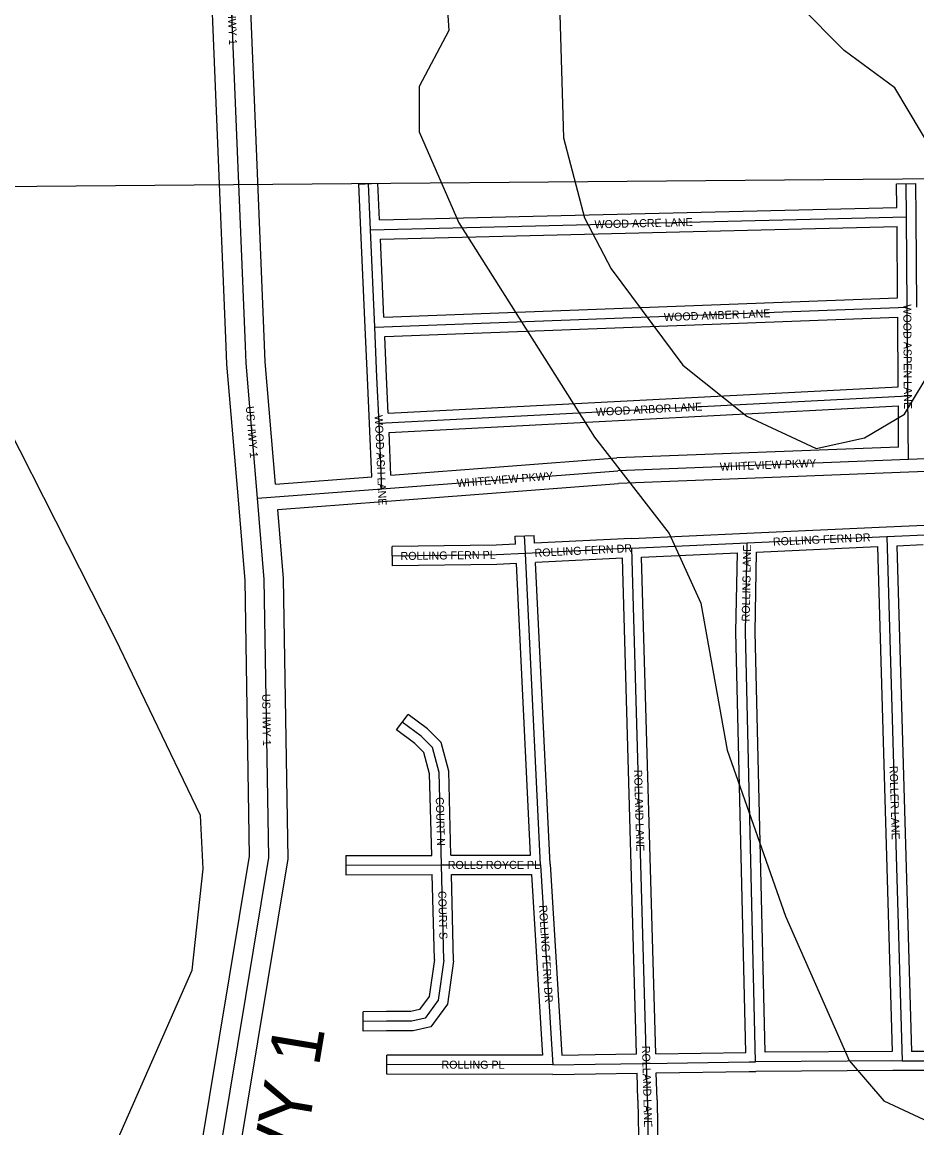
# Model space of a CAD drawing. Extents: x 457167 to 656239, y 1787309 to 1969297.
# Drawn here: x 571788 to 574580, y 1884436 to 1887885 of the extents above; entities that cross this region are included whole.
import ezdxf

# ---------------------------------------------------------------- set-up
doc = ezdxf.new("R2010")
doc.units = 0
for name, color, linetype in [('Level 1', 7, 'Continuous'), ('Level 13', 7, 'Continuous'), ('Level 14', 7, 'Continuous'), ('Level 19', 7, 'Continuous'), ('Level 22', 7, 'Continuous'), ('Level 23', 7, 'Continuous'), ('Level 31', 7, 'Continuous'), ('Level 32', 7, 'Continuous'), ('Level 34', 7, 'Continuous'), ('Level 7', 7, 'Continuous')]:
    doc.layers.add(name, color=color, linetype=linetype)

msp = doc.modelspace()

# ---------------------------------------------------------------- linework, layer by layer
at = {"layer": 'Level 1'}
msp.add_line((574767.358, 1887396.588), (569390.93, 1887351.866), dxfattribs=at)
at = {"layer": 'Level 13'}
for points in [[(572485.101, 1886875.279), (572401.296, 1888922.399), (572621.138, 1890089.189), (572614.488, 1890627.779)], [(572522.833, 1886399.553), (572487.206, 1886821.456), (572485.101, 1886875.279)], [(572558.161, 1885279.099), (572543.89, 1886146.049), (572522.833, 1886399.553)], [(572149.737, 1882170.539), (572244.73, 1883387.425), (572558.161, 1885279.099)]]:
    msp.add_lwpolyline(points, dxfattribs=at)
at = {"layer": 'Level 14'}
for points in [[(572425.15, 1886872.825), (572341.065, 1888926.783), (572561.067, 1890094.425), (572554.415, 1890633.197)], [(572545.052, 1886877.733), (572461.527, 1888918.015), (572681.208, 1890083.953), (572674.819, 1890601.481)], [(572463.045, 1886394.505), (572427.303, 1886817.758), (572425.145, 1886872.934)], [(572579.301, 1886443.931), (572547.109, 1886825.155), (572545.056, 1886877.624)], [(572498.08, 1885283.544), (572483.93, 1886143.068), (572463.038, 1886394.586)], [(572618.245, 1885274.652), (572603.85, 1886149.03), (572585.977, 1886364.206)], [(572091.777, 1882199.011), (572185.113, 1883394.678), (572498.08, 1885283.545)], [(572209.63, 1882166.806), (572304.348, 1883380.172), (572618.245, 1885274.651)]]:
    msp.add_lwpolyline(points, dxfattribs=at)
at = {"layer": 'Level 22'}
for p, q in [((574553.256, 1886520.494), (573646.401, 1886485.405)), ((572910.928, 1886428.864), (573646.401, 1886485.405)), ((572522.833, 1886399.553), (572910.928, 1886428.864))]:
    msp.add_line(p, q, dxfattribs=at)
msp.add_lwpolyline([(574913.934, 1886521.158), (574854.48, 1886532.197), (574553.256, 1886520.494)], dxfattribs=at)
at = {"layer": 'Level 23'}
for p, q in [((574522.968, 1886559.352), (573644.095, 1886525.346)), ((572939.083, 1886471.146), (573644.095, 1886525.345)), ((572579.301, 1886443.931), (572879.225, 1886466.583)), ((574554.803, 1886480.522), (573648.71, 1886445.462)), ((572913.995, 1886388.98), (573648.71, 1886445.463)), ((572585.978, 1886364.206), (572913.941, 1886388.976))]:
    msp.add_line(p, q, dxfattribs=at)
msp.add_lwpolyline([(574906.63, 1886481.829), (574851.57, 1886492.053), (574554.809, 1886480.523)], dxfattribs=at)
at = {"layer": 'Level 31'}
for p, q in [((572875.208, 1887236.951), (572868.533, 1887380.604)), ((574547.604, 1887277.605), (574546.558, 1887380.881)), ((572875.208, 1887236.951), (574547.604, 1887277.605)), ((574549.846, 1886995.415), (574547.604, 1887277.605)), ((572888.521, 1886933.282), (572875.208, 1887236.951)), ((572888.521, 1886933.282), (574549.846, 1886995.415)), ((574551.785, 1886719.045), (574549.846, 1886995.415)), ((572895.487, 1886776.901), (572888.521, 1886933.282)), ((572901.845, 1886633.613), (572895.487, 1886776.901)), ((572901.845, 1886633.613), (574551.785, 1886719.045)), ((574553.256, 1886520.494), (574551.785, 1886719.045)), ((572910.928, 1886428.864), (572901.845, 1886633.613)), ((573358.94, 1886227.496), (573356.2, 1886282.412)), ((574050.471, 1886260.508), (574486.573, 1886280.275)), ((574486.573, 1886280.275), (574628.123, 1886286.872)), ((574486.573, 1886280.275), (574533.87, 1884644.156)), ((573690.394, 1886244.215), (573358.94, 1886227.496)), ((573690.394, 1886244.215), (574050.471, 1886260.508)), ((573736.128, 1884636.461), (573690.394, 1886244.215)), ((574045.088, 1885982.7), (574050.471, 1886260.508)), ((573268.284, 1886223.336), (572943.218, 1886218.971)), ((573358.94, 1886227.496), (573268.284, 1886223.336)), ((573405.759, 1885256.111), (573358.94, 1886227.496)), ((574076.795, 1884641.526), (574045.088, 1885982.7)), ((573096.915, 1885255.709), (573089.289, 1885544.092)), ((572798.567, 1885255.286), (573096.915, 1885255.709)), ((573096.915, 1885255.709), (573405.759, 1885256.111)), ((573104.52, 1884958.598), (573096.915, 1885255.709)), ((573405.759, 1885256.111), (573437.984, 1884729.489)), ((572925.339, 1884768.089), (572852.181, 1884767.526)), ((573437.984, 1884729.489), (573443.81, 1884632.385)), ((573443.81, 1884632.385), (572925.99, 1884632.813)), ((573443.81, 1884632.385), (573576.45, 1884634.271)), ((573576.45, 1884634.271), (573736.128, 1884636.461)), ((573736.128, 1884636.461), (574056.437, 1884641.207)), ((573739.373, 1884522.272), (573736.128, 1884636.461)), ((574056.437, 1884641.207), (574076.795, 1884641.526)), ((574504.607, 1884644.22), (574076.795, 1884641.526)), ((574533.87, 1884644.156), (574504.607, 1884644.22)), ((574711.672, 1884644.129), (574533.87, 1884644.156)), ((573739.373, 1884522.272), (573742.721, 1884310.626))]:
    msp.add_line(p, q, dxfattribs=at)
for points in [[(573089.289, 1885544.092), (573068.471, 1885622.321), (573033.245, 1885657.31), (572974.5, 1885701.077)], [(573104.52, 1884958.598), (573086.43, 1884833.546), (573045.591, 1884777.638), (573004.54, 1884768.638), (572925.339, 1884768.089)]]:
    msp.add_lwpolyline(points, dxfattribs=at)
at = {"layer": 'Level 32'}
for p, q in [((572838.565, 1887379.211), (572898.501, 1887381.996)), ((572903.815, 1887267.656), (572898.501, 1887381.996)), ((572845.24, 1887235.559), (572838.565, 1887379.211)), ((574516.559, 1887380.576), (574576.558, 1887381.183)), ((574517.305, 1887306.877), (574516.559, 1887380.576)), ((574577.603, 1887277.907), (574576.558, 1887381.183)), ((572903.815, 1887267.656), (574517.305, 1887306.876)), ((574579.846, 1886995.652), (574577.603, 1887277.842)), ((572906.52, 1887207.702), (574517.847, 1887246.871)), ((574519.616, 1887024.305), (574517.847, 1887246.871)), ((572858.55, 1886931.967), (572845.237, 1887235.637)), ((572917.189, 1886964.375), (572906.52, 1887207.702)), ((572917.19, 1886964.375), (574519.616, 1887024.305)), ((572919.838, 1886904.431), (574520.064, 1886964.278)), ((574521.584, 1886747.521), (574520.064, 1886964.278)), ((572865.516, 1886775.566), (572858.551, 1886931.946)), ((572925.459, 1886778.236), (572919.838, 1886904.431)), ((572871.875, 1886632.283), (572865.516, 1886775.571)), ((572930.477, 1886665.136), (572925.459, 1886778.231)), ((572930.477, 1886665.136), (574521.584, 1886747.521)), ((572933.137, 1886605.192), (574522.018, 1886687.461)), ((574522.967, 1886559.352), (574522.017, 1886687.461)), ((572879.225, 1886466.583), (572871.875, 1886632.284)), ((572939.083, 1886471.146), (572933.137, 1886605.191)), ((574485.177, 1886310.242), (574626.727, 1886316.84)), ((573326.236, 1886280.917), (573386.164, 1886283.907)), ((573327.476, 1886256.084), (573326.236, 1886280.917)), ((573387.408, 1886258.971), (573386.164, 1886283.907)), ((573689.038, 1886274.185), (574049.116, 1886290.478)), ((574049.114, 1886290.478), (574485.215, 1886310.245)), ((573267.396, 1886253.326), (572942.816, 1886248.969)), ((572943.621, 1886188.973), (572942.816, 1886248.969)), ((573327.476, 1886256.085), (573267.395, 1886253.326)), ((573688.882, 1886274.177), (573387.407, 1886258.971)), ((574079.922, 1886231.811), (574457.467, 1886248.923)), ((574457.467, 1886248.924), (574502.989, 1884674.211)), ((574517.413, 1886251.679), (574599.434, 1886255.501)), ((574517.413, 1886251.678), (574563.016, 1884674.151)), ((573661.279, 1886212.706), (573390.348, 1886199.041)), ((573705.274, 1884666.041), (573661.278, 1886212.706)), ((573721.222, 1886215.578), (574019.857, 1886229.091)), ((573765.275, 1884666.896), (573721.222, 1886215.578)), ((574015.08, 1885982.635), (574019.857, 1886229.091)), ((574075.096, 1885982.762), (574079.922, 1886231.811)), ((573269.174, 1886193.343), (572943.621, 1886188.973)), ((573330.416, 1886196.154), (573269.175, 1886193.343)), ((573374.28, 1885286.07), (573330.416, 1886196.154)), ((573435.703, 1885257.943), (573390.347, 1886199.041)), ((574046.089, 1884671.058), (574015.081, 1885982.635)), ((574106.09, 1884671.711), (574075.095, 1885982.762)), ((572956.576, 1885677.021), (572992.425, 1885725.135)), ((573066.112, 1885285.666), (573059.393, 1885539.778)), ((573126.132, 1885285.748), (573119.187, 1885548.404)), ((572798.525, 1885285.286), (573066.112, 1885285.666)), ((572798.525, 1885285.286), (572798.61, 1885225.286)), ((573126.132, 1885285.747), (573374.28, 1885286.069)), ((573435.703, 1885257.943), (573467.928, 1884731.321)), ((572798.61, 1885225.286), (573067.674, 1885225.666)), ((573074.465, 1884960.374), (573067.674, 1885225.666)), ((573127.693, 1885225.748), (573377.54, 1885226.073)), ((573134.578, 1884956.82), (573127.693, 1885225.747)), ((573377.54, 1885226.072), (573408.04, 1884727.656)), ((572925.109, 1884798.088), (572851.95, 1884797.524)), ((572852.412, 1884737.526), (572851.95, 1884797.524)), ((572925.57, 1884738.089), (572852.412, 1884737.526)), ((573408.037, 1884727.691), (573411.955, 1884662.411)), ((573467.93, 1884731.286), (573472.041, 1884662.79)), ((572925.965, 1884602.812), (572926.015, 1884662.813)), ((573411.955, 1884662.411), (572926.015, 1884662.813)), ((573472.041, 1884662.789), (573576.025, 1884664.268)), ((573576.04, 1884664.268), (573705.274, 1884666.041)), ((573765.276, 1884666.896), (574046.089, 1884671.058)), ((574502.989, 1884674.211), (574106.09, 1884671.711)), ((574677.188, 1884674.133), (574563.017, 1884674.151)), ((573443.786, 1884602.384), (572925.965, 1884602.812)), ((573443.786, 1884602.384), (573576.878, 1884604.273)), ((573576.863, 1884604.273), (573706.98, 1884606.057)), ((573709.377, 1884521.797), (573706.98, 1884606.057)), ((573766.98, 1884606.914), (574056.882, 1884611.209)), ((573769.37, 1884522.746), (573766.981, 1884606.914)), ((574056.907, 1884611.21), (574076.984, 1884611.526)), ((574504.796, 1884614.219), (574076.984, 1884611.526)), ((574533.805, 1884614.156), (574504.796, 1884614.219)), ((574695.8, 1884614.131), (574533.866, 1884614.156)), ((573709.377, 1884521.797), (573712.25, 1884340.248)), ((573769.37, 1884522.746), (573772.719, 1884311.1))]:
    msp.add_line(p, q, dxfattribs=at)
for points in [[(573119.187, 1885548.404), (573095.375, 1885637.883), (573052.875, 1885680.096), (572992.425, 1885725.135)], [(573059.393, 1885539.778), (573041.568, 1885606.759), (573013.614, 1885634.524), (572956.576, 1885677.021)], [(573074.465, 1884960.373), (573057.805, 1884845.221), (573028.068, 1884804.509), (573001.186, 1884798.616), (572925.131, 1884798.088)], [(573134.578, 1884956.821), (573115.053, 1884821.871), (573063.114, 1884750.766), (573007.892, 1884738.66), (572925.547, 1884738.089)]]:
    msp.add_lwpolyline(points, dxfattribs=at)
at = {"layer": 'Level 7'}
msp.add_lwpolyline([(574266.029, 1886554.742), (574416.181, 1886587.595), (574541.482, 1886662.198), (574725.861, 1886970.048), (574759.57, 1887086.661), (574760.128, 1887261.726), (574511.378, 1887679.362), (574353.374, 1887796.563), (574070.855, 1888080.916), (573896.877, 1888423.262), (573863.955, 1888556.736), (573840.289, 1888973.655), (573707.265, 1889082.456), (573573.753, 1889041.193), (573498.463, 1888958.061), (573431.055, 1888733.204), (573405.198, 1888474.847), (573462.205, 1888049.528), (573477.182, 1887524.276), (573543.056, 1887273.991), (573625.93, 1887115.297), (573850.028, 1886814.473), (574049.614, 1886655.461), (574266.029, 1886554.742)], close=True, dxfattribs=at)
for points in [[(573087.954, 1888325.84), (573119.8, 1887858.869), (573027.541, 1887684.104), (573027.084, 1887542.381), (573151.22, 1887258.555), (573574.206, 1886590.274), (573806.684, 1886289.44), (573906.029, 1886072.376), (573987.886, 1885613.616), (574169.656, 1885096.166), (574368.256, 1884645.347), (574476.23, 1884519.946), (574601.083, 1884461.196)], [(571619.075, 1882611.773), (571869.946, 1882852.702), (571920.515, 1883027.607), (571812.64, 1883178.02), (571779.589, 1883269.821), (571805.804, 1883653.191), (571948.93, 1884086.263), (572318.436, 1884927.018), (572352.792, 1885243.706), (572344.98, 1885410.461), (572079.988, 1885961.511), (571558.095, 1886988.588)]]:
    msp.add_lwpolyline(points, dxfattribs=at)

# ---------------------------------------------------------------- texts
at = {"layer": 'Level 19'}
msp.add_text('US HWY 1', height=160, rotation=80.591325, dxfattribs=at).set_placement((572564.615, 1883721.869))
at = {"layer": 'Level 34'}
for s, height, rotation, p in [('US HWY 1', 25, 272.343497, (572427.579, 1887974.799)), ('WOOD ACRE LANE', 25, 1.391742, (573574.27, 1887241.442)), ('WOOD ASPEN LANE', 25, 270.400928, (574537.284, 1887004.541)), ('WOOD AMBER LANE', 25, 2.141092, (573791.134, 1886951.884)), ('WOOD ARBOR LANE', 25, 2.963292, (573578.841, 1886656.152)), ('US HWY 1', 24.9992, 274.826039, (572486.125, 1886685.714)), ('WOOD ASH LANE', 24.99916, 272.539322, (572888.227, 1886658.585)), ('WHITEVIEW PKWY', 25, 2.215072, (573965.766, 1886485.255)), ('WHITEVIEW PKWY', 25, 4.395392, (573145.372, 1886434.352)), ('ROLLING FERN DR', 25, 2.594422, (574131.277, 1886251.659)), ('ROLLING FERN DR', 25, 2.886639, (573387.518, 1886216.424)), ('ROLLINS LANE', 25, 88.888839, (574058.215, 1886015.082)), ('ROLLING FERN PL', 25, 0.768478, (572968.924, 1886206.817)), ('US HWY 1', 25, 270.942314, (572537.27, 1885788.893)), ('ROLLER LANE', 25, 271.655086, (574494.765, 1885564.331)), ('ROLLAND LANE', 25, 271.628644, (573697.57, 1885552.378)), ('COURT N', 25, 271.513872, (573078.821, 1885467.106)), ('ROLLS ROYCE PL', 25, 0.073825, (573116.235, 1885243.236)), ('COURT S', 25, 271.465672, (573086.493, 1885174.371)), ('ROLLING FERN DR', 25, 273.500944, (573400.97, 1885129.731)), ('ROLLAND LANE', 25, 271.627328, (573722.062, 1884691.407)), ('ROLLING PL', 25, 359.951819, (573096.544, 1884620.173))]:
    msp.add_text(s, height=height, rotation=rotation, dxfattribs=at).set_placement(p)

doc.saveas('drawing.dxf')
